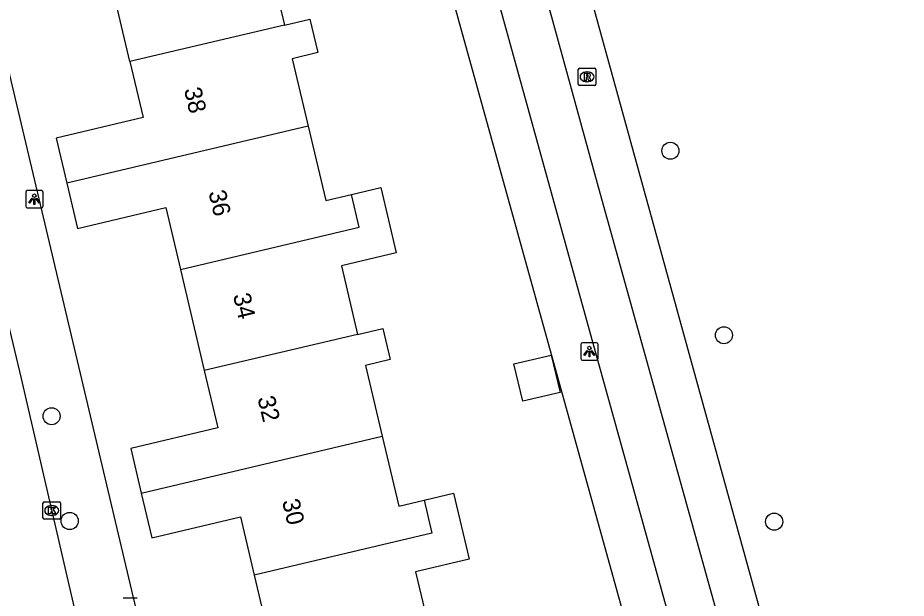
# Model space of a CAD drawing. Extents: x 158038 to 159242, y 380133 to 381214.
# Drawn here: x 159043.4 to 159094.3, y 380836.7 to 380870 of the extents above; entities that cross this region are included whole.
import ezdxf

# ---------------------------------------------------------------- set-up
doc = ezdxf.new("R2010")
doc.units = 0
for name, color, linetype in [('IMGEO_Boom', 7, 'Continuous'), ('IMGEO_Fietspad_open', 7, 'Continuous'), ('IMGEO_Kolk', 7, 'Continuous'), ('IMGEO_Lichtpunt', 7, 'Continuous'), ('IMGEO_Pand', 7, 'Continuous'), ('IMGEO_Pand_nummerreeks', 7, 'Continuous'), ('IMGEO_Rijbaan_lokaal_open', 7, 'Continuous'), ('IMGEO_Rioolput', 7, 'Continuous'), ('IMGEO_Voetpad_open', 7, 'Continuous')]:
    doc.layers.add(name, color=color, linetype=linetype)

msp = doc.modelspace()

# ---------------------------------------------------------------- linework, layer by layer
at = {"layer": 'IMGEO_Boom'}
for centre in [(159080.795, 380862.378), (159083.864, 380851.805), (159045.34, 380847.162), (159046.375, 380841.156), (159086.742, 380841.116)]:
    msp.add_circle(centre, 0.489, dxfattribs=at)
at = {"layer": 'IMGEO_Fietspad_open'}
for points in [[(159065.075, 380911.54), (159071.946, 380886.759), (159082.413, 380848.775), (159089.875, 380821.729), (159095.651, 380801.196), (159096.566, 380797.952), (159097.767, 380794.803), (159098.627, 380792.958)], [(159062.671, 380910.922), (159068.704, 380889.288), (159076.664, 380860.316), (159084.686, 380831.473), (159086.486, 380825.021)]]:
    msp.add_lwpolyline(points, dxfattribs=at)
at = {"layer": 'IMGEO_Kolk'}
for p, q in [((159044.843, 380841.331), (159044.843, 380842.183)), ((159044.918, 380842.257), (159045.77, 380842.257)), ((159045.331, 380842.037), (159045.356, 380842.037)), ((159045.844, 380842.183), (159045.844, 380841.331)), ((159045.354, 380841.477), (159045.329, 380841.477)), ((159045.77, 380841.257), (159044.918, 380841.257))]:
    msp.add_line(p, q, dxfattribs=at)
for points in [[(159044.843, 380841.331), (159044.843, 380842.183)], [(159044.918, 380842.257), (159045.77, 380842.257)], [(159045.164, 380841.957), (159045.287, 380841.957), (159045.287, 380841.806), (159045.417, 380841.957), (159045.581, 380841.957), (159045.435, 380841.806), (159045.588, 380841.557), (159045.436, 380841.557), (159045.351, 380841.721), (159045.287, 380841.654), (159045.287, 380841.557), (159045.164, 380841.557), (159045.164, 380841.957)], [(159045.844, 380842.183), (159045.844, 380841.331)], [(159045.77, 380841.257), (159044.918, 380841.257)]]:
    msp.add_lwpolyline(points, dxfattribs=at)
for centre, start, end in [((159044.92, 380842.181), 91.552, 178.448), ((159044.92, 380842.181), 91.552, 178.448), ((159045.768, 380842.181), 1.552, 88.448), ((159045.768, 380842.181), 1.552, 88.448), ((159044.92, 380841.333), 181.552, 268.448), ((159044.92, 380841.333), 181.552, 268.448), ((159045.768, 380841.333), 271.552, 358.448), ((159045.768, 380841.333), 271.552, 358.448)]:
    msp.add_arc(centre, 0.0765, start, end, dxfattribs=at)
for centre, major_axis, ratio, start_param, end_param in [((159045.33, 380841.757), (-0.387, 0.002), 0.722429, 4.712389, 7.853982), ((159045.355, 380841.757), (-0.39, 0.002), 0.717154, 1.570796, 4.712389)]:
    msp.add_ellipse(centre, major_axis=major_axis, ratio=ratio, start_param=start_param, end_param=end_param, dxfattribs=at)
at = {"layer": 'IMGEO_Lichtpunt'}
for p, q in [((159043.853, 380860.003), (159043.853, 380859.196)), ((159043.853, 380860.003), (159043.853, 380859.196)), ((159044.755, 380860.098), (159043.947, 380860.098)), ((159044.755, 380860.098), (159043.947, 380860.098)), ((159044.849, 380859.196), (159044.849, 380860.003)), ((159044.849, 380859.196), (159044.849, 380860.003)), ((159043.947, 380859.102), (159044.755, 380859.102)), ((159043.947, 380859.102), (159044.755, 380859.102)), ((159075.657, 380851.273), (159075.657, 380850.466)), ((159075.657, 380851.273), (159075.657, 380850.466)), ((159076.559, 380851.368), (159075.751, 380851.368)), ((159076.559, 380851.368), (159075.751, 380851.368)), ((159076.653, 380850.466), (159076.653, 380851.273)), ((159076.653, 380850.466), (159076.653, 380851.273)), ((159075.751, 380850.372), (159076.559, 380850.372)), ((159075.751, 380850.372), (159076.559, 380850.372)), ((159050.244, 380836.727), (159049.436, 380836.727)), ((159050.244, 380836.727), (159049.436, 380836.727))]:
    msp.add_line(p, q, dxfattribs=at)
for points in [[(159044.227, 380859.667), (159044.266, 380859.639), (159044.078, 380859.377), (159044.04, 380859.404), (159044.227, 380859.667)], [(159044.439, 380859.639), (159044.477, 380859.666), (159044.664, 380859.404), (159044.625, 380859.376), (159044.439, 380859.639)], [(159044.329, 380859.619), (159044.376, 380859.619), (159044.376, 380859.297), (159044.329, 380859.297), (159044.329, 380859.619)], [(159076.031, 380850.937), (159076.07, 380850.909), (159075.882, 380850.647), (159075.844, 380850.674), (159076.031, 380850.937)], [(159076.133, 380850.889), (159076.18, 380850.889), (159076.18, 380850.567), (159076.133, 380850.567), (159076.133, 380850.889)], [(159076.243, 380850.909), (159076.281, 380850.936), (159076.468, 380850.674), (159076.429, 380850.646), (159076.243, 380850.909)]]:
    msp.add_lwpolyline(points, dxfattribs=at)
for centre in [(159044.352, 380859.801), (159076.156, 380851.071)]:
    msp.add_circle(centre, 0.0994, dxfattribs=at)
for centre, start, end in [((159043.947, 380860.003), 90, 180), ((159043.947, 380860.003), 90, 180), ((159044.755, 380860.003), 0, 90), ((159044.755, 380860.003), 0, 90), ((159043.947, 380859.196), 180, 270), ((159043.947, 380859.196), 180, 270), ((159044.755, 380859.196), 270, 0), ((159044.755, 380859.196), 270, 360), ((159075.751, 380851.273), 90, 180), ((159075.751, 380851.273), 90, 180), ((159076.559, 380851.273), 0, 90), ((159076.559, 380851.273), 0, 90), ((159075.751, 380850.466), 180, 270), ((159075.751, 380850.466), 180, 270), ((159076.559, 380850.466), 270, 0), ((159076.559, 380850.466), 270, 360)]:
    msp.add_arc(centre, 0.0946, start, end, dxfattribs=at)
at = {"layer": 'IMGEO_Pand'}
for points in [[(159060.906, 380874.185), (159057.761, 380873.44), (159058.675, 380869.582)], [(159049.83, 380867.488), (159048.482, 380873.182)], [(159058.675, 380869.582), (159060.144, 380869.928), (159060.599, 380868.006), (159059.125, 380867.657), (159060.041, 380863.787)], [(159058.675, 380869.582), (159049.83, 380867.488)], [(159049.83, 380867.488), (159050.588, 380864.284), (159045.594, 380863.102), (159046.207, 380860.512)], [(159060.041, 380863.787), (159046.207, 380860.512)], [(159060.041, 380863.787), (159061.05, 380859.523), (159062.522, 380859.871)], [(159046.207, 380860.512), (159046.82, 380857.923), (159051.877, 380859.12), (159052.716, 380855.574)], [(159062.522, 380859.871), (159064.197, 380860.268), (159065.084, 380856.52), (159061.941, 380855.776), (159062.87, 380851.852)], [(159052.716, 380855.574), (159062.965, 380857.999), (159062.522, 380859.871)], [(159052.716, 380855.574), (159054.089, 380849.774)], [(159062.87, 380851.852), (159064.319, 380852.193), (159064.741, 380850.41), (159063.322, 380850.074), (159064.281, 380846.02)], [(159062.87, 380851.852), (159054.089, 380849.774)], [(159071.834, 380850.157), (159073.97, 380850.662), (159074.476, 380848.522), (159072.341, 380848.016), (159071.834, 380850.157)], [(159054.089, 380849.774), (159054.865, 380846.493), (159049.874, 380845.311), (159050.48, 380842.753)], [(159050.48, 380842.753), (159064.281, 380846.02)], [(159064.281, 380846.02), (159065.232, 380842), (159066.678, 380842.342)], [(159050.48, 380842.753), (159051.086, 380840.193), (159056.156, 380841.393), (159056.948, 380838.048)], [(159066.678, 380842.342), (159067.124, 380840.456), (159056.948, 380838.048)], [(159066.678, 380842.342), (159068.365, 380842.741), (159069.258, 380838.969), (159066.193, 380838.244), (159067.138, 380834.249)], [(159056.948, 380838.048), (159058.339, 380832.167)]]:
    msp.add_lwpolyline(points, dxfattribs=at)
at = {"layer": 'IMGEO_Rijbaan_lokaal_open'}
msp.add_lwpolyline([(159035.826, 380881.856), (159037.126, 380876.463), (159043.598, 380849.322), (159050.176, 380820.792)], dxfattribs=at)
at = {"layer": 'IMGEO_Rioolput'}
for p, q in [((159075.519, 380866.189), (159075.519, 380867.041)), ((159075.594, 380867.115), (159076.446, 380867.115)), ((159076.007, 380866.895), (159076.032, 380866.895)), ((159076.52, 380867.041), (159076.52, 380866.189)), ((159076.03, 380866.335), (159076.005, 380866.335)), ((159076.446, 380866.115), (159075.594, 380866.115))]:
    msp.add_line(p, q, dxfattribs=at)
for points in [[(159075.519, 380866.189), (159075.519, 380867.041)], [(159075.594, 380867.115), (159076.446, 380867.115)], [(159076.108, 380866.813), (159075.856, 380866.815), (159075.856, 380866.415)], [(159076.52, 380867.041), (159076.52, 380866.189)], [(159075.856, 380866.415), (159075.98, 380866.415), (159075.98, 380866.577), (159075.991, 380866.577)], [(159076.034, 380866.734), (159075.98, 380866.734), (159075.98, 380866.653)], [(159075.98, 380866.653), (159076.032, 380866.653)], [(159076.038, 380866.548), (159076.109, 380866.415), (159076.249, 380866.415), (159076.184, 380866.541)], [(159076.446, 380866.115), (159075.594, 380866.115)]]:
    msp.add_lwpolyline(points, dxfattribs=at)
for centre, radius, start, end in [((159075.596, 380867.039), 0.0765, 91.552, 178.448), ((159075.596, 380867.039), 0.0765, 91.552, 178.448), ((159076.107, 380866.703), 0.109, 350.3612, 89.416), ((159076.444, 380867.039), 0.0765, 1.552, 88.448), ((159076.444, 380867.039), 0.0765, 1.552, 88.448), ((159075.99, 380866.524), 0.0533, 26.0293, 88.6989), ((159076.016, 380866.842), 0.19, 274.7715, 282.9687), ((159076.04, 380866.638), 0.0964, 77.0061, 93.1865), ((159076.054, 380866.695), 0.0378, 276.6634, 79.6772), ((159076.105, 380866.703), 0.112, 277.5842, 350.9817), ((159076.089, 380866.488), 0.108, 29.5134, 73.7905), ((159075.596, 380866.191), 0.0765, 181.552, 268.448), ((159075.596, 380866.191), 0.0765, 181.552, 268.448), ((159076.444, 380866.191), 0.0765, 271.552, 358.448), ((159076.444, 380866.191), 0.0765, 271.552, 358.448)]:
    msp.add_arc(centre, radius, start, end, dxfattribs=at)
for centre, major_axis, ratio, start_param, end_param in [((159076.006, 380866.615), (-0.387, 0.002), 0.722429, 4.712389, 7.853982), ((159076.031, 380866.615), (-0.39, 0.002), 0.717154, 1.570796, 4.712389)]:
    msp.add_ellipse(centre, major_axis=major_axis, ratio=ratio, start_param=start_param, end_param=end_param, dxfattribs=at)
at = {"layer": 'IMGEO_Voetpad_open'}
for points in [[(159086.486, 380825.021), (159083.879, 380824.294), (159076.159, 380852.09), (159068.543, 380879.668), (159060.044, 380910.164)], [(159081.206, 380824.683), (159058.288, 380907.317)], [(159054.412, 380818.274), (159034.663, 380901.723)]]:
    msp.add_lwpolyline(points, dxfattribs=at)

# ---------------------------------------------------------------- texts
at = {"layer": 'IMGEO_Pand_nummerreeks'}
for s, p in [('38', (159052.914, 380865.894)), ('36', (159054.319, 380859.998)), ('34', (159055.724, 380854.099)), ('32', (159057.128, 380848.203)), ('30', (159058.536, 380842.298))]:
    msp.add_text(s, height=1, rotation=283.3993, dxfattribs=at).set_placement(p)

doc.saveas('drawing.dxf')
